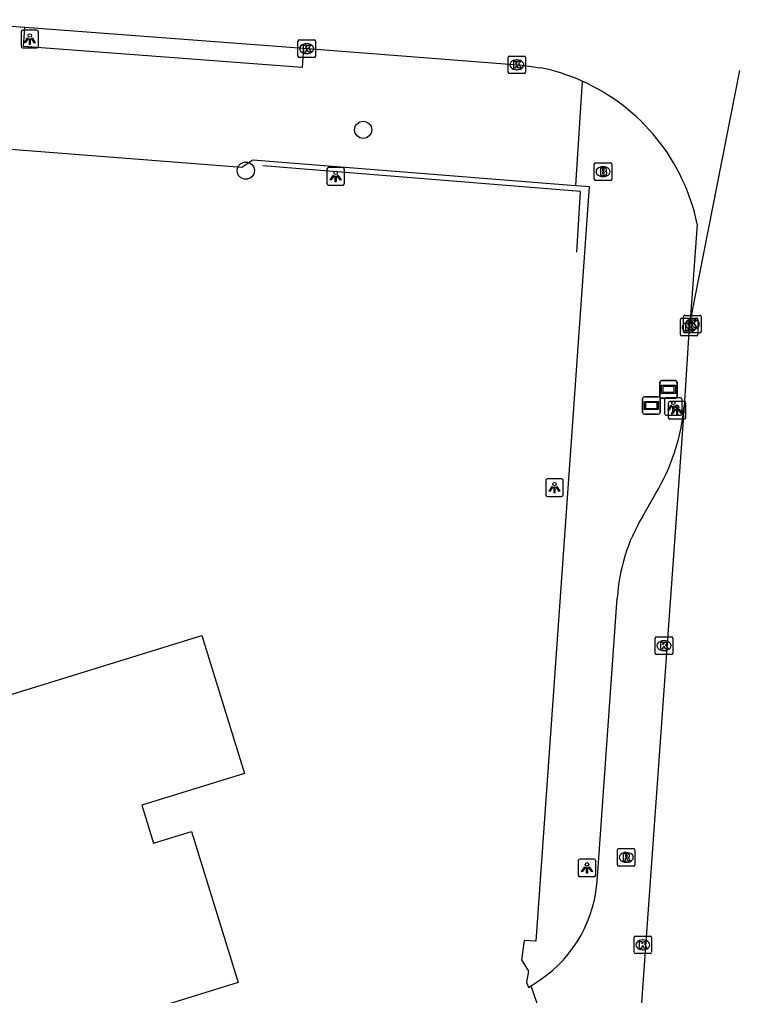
# Model space of a CAD drawing. Extents: x 160806 to 161707, y 383697 to 384148.
# Drawn here: x 161164.6 to 161205.5, y 383973.8 to 384029.3 of the extents above; entities that cross this region are included whole.
import ezdxf

# ---------------------------------------------------------------- set-up
doc = ezdxf.new("R2010")
doc.units = 0
for name, color, linetype in [('IMGEO_Boom', 7, 'Continuous'), ('IMGEO_Brandkraan', 7, 'Continuous'), ('IMGEO_Hek', 7, 'Continuous'), ('IMGEO_Kolk', 7, 'Continuous'), ('IMGEO_Lichtpunt', 7, 'Continuous'), ('IMGEO_OVBaan_open', 7, 'Continuous'), ('IMGEO_Pand', 7, 'Continuous'), ('IMGEO_Reclamebord', 7, 'Continuous'), ('IMGEO_Rijbaan_lokaal_gesloten', 7, 'Continuous'), ('IMGEO_Rijbaan_lokaal_open', 7, 'Continuous'), ('IMGEO_Rioolput', 7, 'Continuous'), ('IMGEO_Voetpad_open', 7, 'Continuous')]:
    doc.layers.add(name, color=color, linetype=linetype)

msp = doc.modelspace()

# ---------------------------------------------------------------- linework, layer by layer
at = {"layer": 'IMGEO_Boom'}
for centre in [(161184.116, 384023.044), (161177.437, 384020.72)]:
    msp.add_circle(centre, 0.489, dxfattribs=at)
at = {"layer": 'IMGEO_Brandkraan'}
for p, q in [((161197.27, 384020.238), (161197.27, 384021.09)), ((161197.345, 384021.164), (161198.197, 384021.164)), ((161197.758, 384020.944), (161197.783, 384020.944)), ((161198.271, 384021.09), (161198.271, 384020.238)), ((161198.197, 384020.164), (161197.345, 384020.164)), ((161197.781, 384020.384), (161197.756, 384020.384))]:
    msp.add_line(p, q, dxfattribs=at)
for points in [[(161197.27, 384020.238), (161197.27, 384021.09)], [(161197.345, 384021.164), (161198.197, 384021.164)], [(161197.618, 384020.864), (161197.618, 384020.464), (161197.831, 384020.464)], [(161197.849, 384020.864), (161197.618, 384020.864)], [(161197.797, 384020.783), (161197.743, 384020.783), (161197.743, 384020.707)], [(161197.743, 384020.707), (161197.796, 384020.707)], [(161198.271, 384021.09), (161198.271, 384020.238)], [(161198.197, 384020.164), (161197.345, 384020.164)], [(161197.805, 384020.631), (161197.743, 384020.631), (161197.743, 384020.55)], [(161197.743, 384020.55), (161197.805, 384020.55)]]:
    msp.add_lwpolyline(points, dxfattribs=at)
for centre, radius, start, end in [((161197.347, 384021.088), 0.0765, 91.552, 178.448), ((161197.347, 384021.088), 0.0765, 91.552, 178.448), ((161197.798, 384020.745), 0.0379, 267.8285, 90.9355), ((161197.853, 384020.719), 0.145, 59.4692, 91.5367), ((161197.878, 384020.766), 0.0922, 285.5137, 58.1501), ((161197.883, 384020.574), 0.105, 301.3115, 78.989), ((161198.195, 384021.088), 0.0765, 1.552, 88.448), ((161198.195, 384021.088), 0.0765, 1.552, 88.448), ((161197.347, 384020.24), 0.0765, 181.552, 268.448), ((161197.347, 384020.24), 0.0765, 181.552, 268.448), ((161197.806, 384020.59), 0.0404, 269.8759, 90.5077), ((161197.837, 384020.715), 0.251, 268.6676, 293.5347), ((161198.195, 384020.24), 0.0765, 271.552, 358.448), ((161198.195, 384020.24), 0.0765, 271.552, 358.448)]:
    msp.add_arc(centre, radius, start, end, dxfattribs=at)
for centre, major_axis, ratio, start_param, end_param in [((161197.757, 384020.664), (-0.387, 0.002), 0.722429, 4.712389, 7.853982), ((161197.782, 384020.664), (-0.39, 0.002), 0.717154, 1.570796, 4.712389)]:
    msp.add_ellipse(centre, major_axis=major_axis, ratio=ratio, start_param=start_param, end_param=end_param, dxfattribs=at)
at = {"layer": 'IMGEO_Hek'}
msp.add_lwpolyline([(161196.275, 384016.078), (161196.49, 384019.541), (161178.408, 384020.993)], dxfattribs=at)
at = {"layer": 'IMGEO_Kolk'}
for p, q in [((161180.407, 384027.239), (161180.407, 384028.091)), ((161180.482, 384028.165), (161181.334, 384028.165)), ((161180.895, 384027.945), (161180.92, 384027.945)), ((161181.408, 384028.091), (161181.408, 384027.239)), ((161180.918, 384027.385), (161180.893, 384027.385)), ((161181.334, 384027.165), (161180.482, 384027.165)), ((161192.362, 384026.318), (161192.362, 384027.17)), ((161192.437, 384027.244), (161193.289, 384027.244)), ((161192.85, 384027.024), (161192.875, 384027.024)), ((161193.363, 384027.17), (161193.363, 384026.318)), ((161193.289, 384026.244), (161192.437, 384026.244)), ((161192.873, 384026.464), (161192.848, 384026.464)), ((161202.242, 384012.322), (161203.094, 384012.322)), ((161202.347, 384011.558), (161202.347, 384012.41)), ((161202.422, 384012.484), (161203.274, 384012.484)), ((161203.348, 384012.41), (161203.348, 384011.558)), ((161202.167, 384011.396), (161202.167, 384012.248)), ((161202.655, 384012.102), (161202.68, 384012.102)), ((161202.835, 384012.264), (161202.86, 384012.264)), ((161203.168, 384012.248), (161203.168, 384011.396)), ((161203.094, 384011.322), (161202.242, 384011.322)), ((161203.274, 384011.484), (161202.422, 384011.484)), ((161202.678, 384011.542), (161202.653, 384011.542)), ((161202.858, 384011.704), (161202.833, 384011.704)), ((161200.735, 383993.259), (161200.735, 383994.111)), ((161200.81, 383994.185), (161201.662, 383994.185)), ((161201.736, 383994.111), (161201.736, 383993.259)), ((161201.223, 383993.965), (161201.248, 383993.965)), ((161201.662, 383993.185), (161200.81, 383993.185)), ((161201.246, 383993.405), (161201.221, 383993.405)), ((161199.531, 383976.228), (161199.531, 383977.08)), ((161199.606, 383977.154), (161200.458, 383977.154)), ((161200.019, 383976.934), (161200.044, 383976.934)), ((161200.532, 383977.08), (161200.532, 383976.228)), ((161200.042, 383976.374), (161200.017, 383976.374)), ((161200.458, 383976.154), (161199.606, 383976.154))]:
    msp.add_line(p, q, dxfattribs=at)
for points in [[(161180.407, 384027.239), (161180.407, 384028.091)], [(161180.482, 384028.165), (161181.334, 384028.165)], [(161181.408, 384028.091), (161181.408, 384027.239)], [(161180.728, 384027.865), (161180.851, 384027.865), (161180.851, 384027.714), (161180.981, 384027.865), (161181.145, 384027.865), (161180.999, 384027.714), (161181.152, 384027.465), (161181, 384027.465), (161180.915, 384027.629), (161180.851, 384027.562), (161180.851, 384027.465), (161180.728, 384027.465), (161180.728, 384027.865)], [(161181.334, 384027.165), (161180.482, 384027.165)], [(161192.362, 384026.318), (161192.362, 384027.17)], [(161192.437, 384027.244), (161193.289, 384027.244)], [(161192.683, 384026.944), (161192.806, 384026.944), (161192.806, 384026.793), (161192.936, 384026.944), (161193.1, 384026.944), (161192.954, 384026.793), (161193.107, 384026.544), (161192.955, 384026.544), (161192.87, 384026.708), (161192.806, 384026.641), (161192.806, 384026.544), (161192.683, 384026.544), (161192.683, 384026.944)], [(161193.363, 384027.17), (161193.363, 384026.318)], [(161193.289, 384026.244), (161192.437, 384026.244)], [(161202.242, 384012.322), (161203.094, 384012.322)], [(161202.347, 384011.558), (161202.347, 384012.41)], [(161202.422, 384012.484), (161203.274, 384012.484)], [(161203.348, 384012.41), (161203.348, 384011.558)], [(161202.167, 384011.396), (161202.167, 384012.248)], [(161202.488, 384012.022), (161202.611, 384012.022), (161202.611, 384011.871), (161202.741, 384012.022), (161202.905, 384012.022), (161202.759, 384011.871), (161202.912, 384011.622), (161202.76, 384011.622), (161202.675, 384011.786), (161202.611, 384011.719), (161202.611, 384011.622), (161202.488, 384011.622), (161202.488, 384012.022)], [(161202.668, 384012.184), (161202.791, 384012.184), (161202.791, 384012.033), (161202.921, 384012.184), (161203.085, 384012.184), (161202.939, 384012.033), (161203.092, 384011.784), (161202.94, 384011.784), (161202.855, 384011.948), (161202.791, 384011.881), (161202.791, 384011.784), (161202.668, 384011.784), (161202.668, 384012.184)], [(161203.168, 384012.248), (161203.168, 384011.396)], [(161203.094, 384011.322), (161202.242, 384011.322)], [(161203.274, 384011.484), (161202.422, 384011.484)], [(161200.735, 383993.259), (161200.735, 383994.111)], [(161200.81, 383994.185), (161201.662, 383994.185)], [(161201.736, 383994.111), (161201.736, 383993.259)], [(161201.056, 383993.885), (161201.179, 383993.885), (161201.179, 383993.734), (161201.309, 383993.885), (161201.473, 383993.885), (161201.327, 383993.734), (161201.48, 383993.485), (161201.328, 383993.485), (161201.243, 383993.649), (161201.179, 383993.582), (161201.179, 383993.485), (161201.056, 383993.485), (161201.056, 383993.885)], [(161201.662, 383993.185), (161200.81, 383993.185)], [(161199.531, 383976.228), (161199.531, 383977.08)], [(161199.606, 383977.154), (161200.458, 383977.154)], [(161199.852, 383976.854), (161199.975, 383976.854), (161199.975, 383976.703), (161200.105, 383976.854), (161200.269, 383976.854), (161200.123, 383976.703), (161200.276, 383976.454), (161200.124, 383976.454), (161200.039, 383976.618), (161199.975, 383976.551), (161199.975, 383976.454), (161199.852, 383976.454), (161199.852, 383976.854)], [(161200.532, 383977.08), (161200.532, 383976.228)], [(161200.458, 383976.154), (161199.606, 383976.154)]]:
    msp.add_lwpolyline(points, dxfattribs=at)
for centre, start, end in [((161180.484, 384028.089), 91.552, 178.448), ((161180.484, 384028.089), 91.552, 178.448), ((161181.332, 384028.089), 1.552, 88.448), ((161181.332, 384028.089), 1.552, 88.448), ((161180.484, 384027.241), 181.552, 268.448), ((161180.484, 384027.241), 181.552, 268.448), ((161181.332, 384027.241), 271.552, 358.448), ((161181.332, 384027.241), 271.552, 358.448), ((161192.439, 384027.168), 91.552, 178.448), ((161192.439, 384027.168), 91.552, 178.448), ((161193.287, 384027.168), 1.552, 88.448), ((161193.287, 384027.168), 1.552, 88.448), ((161192.439, 384026.32), 181.552, 268.448), ((161192.439, 384026.32), 181.552, 268.448), ((161193.287, 384026.32), 271.552, 358.448), ((161193.287, 384026.32), 271.552, 358.448), ((161202.244, 384012.246), 91.552, 178.448), ((161202.244, 384012.246), 91.552, 178.448), ((161202.424, 384012.408), 91.552, 178.448), ((161202.424, 384012.408), 91.552, 178.448), ((161203.092, 384012.246), 1.552, 88.448), ((161203.092, 384012.246), 1.552, 88.448), ((161203.272, 384012.408), 1.552, 88.448), ((161203.272, 384012.408), 1.552, 88.448), ((161202.244, 384011.398), 181.552, 268.448), ((161202.244, 384011.398), 181.552, 268.448), ((161202.424, 384011.56), 181.552, 268.448), ((161202.424, 384011.56), 181.552, 268.448), ((161203.092, 384011.398), 271.552, 358.448), ((161203.092, 384011.398), 271.552, 358.448), ((161203.272, 384011.56), 271.552, 358.448), ((161203.272, 384011.56), 271.552, 358.448), ((161200.812, 383994.109), 91.552, 178.448), ((161200.812, 383994.109), 91.552, 178.448), ((161201.66, 383994.109), 1.552, 88.448), ((161201.66, 383994.109), 1.552, 88.448), ((161200.812, 383993.261), 181.552, 268.448), ((161200.812, 383993.261), 181.552, 268.448), ((161201.66, 383993.261), 271.552, 358.448), ((161201.66, 383993.261), 271.552, 358.448), ((161199.608, 383977.078), 91.552, 178.448), ((161199.608, 383977.078), 91.552, 178.448), ((161200.456, 383977.078), 1.552, 88.448), ((161200.456, 383977.078), 1.552, 88.448), ((161199.608, 383976.23), 181.552, 268.448), ((161199.608, 383976.23), 181.552, 268.448), ((161200.456, 383976.23), 271.552, 358.448), ((161200.456, 383976.23), 271.552, 358.448)]:
    msp.add_arc(centre, 0.0765, start, end, dxfattribs=at)
for centre, major_axis, ratio, start_param, end_param in [((161180.894, 384027.665), (-0.387, 0.002), 0.722429, 4.712389, 7.853982), ((161180.919, 384027.665), (-0.39, 0.002), 0.717154, 1.570796, 4.712389), ((161192.849, 384026.744), (-0.387, 0.002), 0.722429, 4.712389, 7.853982), ((161192.874, 384026.744), (-0.39, 0.002), 0.717154, 1.570796, 4.712389), ((161202.654, 384011.822), (-0.387, 0.002), 0.722429, 4.712389, 7.853982), ((161202.834, 384011.984), (-0.387, 0.002), 0.722429, 4.712389, 7.853982), ((161202.679, 384011.822), (-0.39, 0.002), 0.717154, 1.570796, 4.712389), ((161202.859, 384011.984), (-0.39, 0.002), 0.717154, 1.570796, 4.712389), ((161201.222, 383993.685), (-0.387, 0.002), 0.722429, 4.712389, 7.853982), ((161201.247, 383993.685), (-0.39, 0.002), 0.717154, 1.570796, 4.712389), ((161200.018, 383976.654), (-0.387, 0.002), 0.722429, 4.712389, 7.853982), ((161200.043, 383976.654), (-0.39, 0.002), 0.717154, 1.570796, 4.712389)]:
    msp.add_ellipse(centre, major_axis=major_axis, ratio=ratio, start_param=start_param, end_param=end_param, dxfattribs=at)
at = {"layer": 'IMGEO_Lichtpunt'}
for p, q in [((161164.648, 384028.611), (161164.648, 384027.804)), ((161164.648, 384028.611), (161164.648, 384027.804)), ((161165.55, 384028.706), (161164.742, 384028.706)), ((161165.55, 384028.706), (161164.742, 384028.706)), ((161165.644, 384027.804), (161165.644, 384028.611)), ((161165.644, 384027.804), (161165.644, 384028.611)), ((161164.742, 384027.71), (161165.55, 384027.71)), ((161164.742, 384027.71), (161165.55, 384027.71)), ((161182.054, 384020.796), (161182.054, 384019.989)), ((161182.054, 384020.796), (161182.054, 384019.989)), ((161182.956, 384020.891), (161182.148, 384020.891)), ((161182.956, 384020.891), (161182.148, 384020.891)), ((161183.05, 384019.989), (161183.05, 384020.796)), ((161183.05, 384019.989), (161183.05, 384020.796)), ((161182.148, 384019.895), (161182.956, 384019.895)), ((161182.148, 384019.895), (161182.956, 384019.895)), ((161201.268, 384007.701), (161201.268, 384006.894)), ((161201.268, 384007.701), (161201.268, 384006.894)), ((161202.17, 384007.796), (161201.362, 384007.796)), ((161202.17, 384007.796), (161201.362, 384007.796)), ((161201.483, 384007.485), (161201.483, 384006.678)), ((161201.483, 384007.485), (161201.483, 384006.678)), ((161202.385, 384007.58), (161201.577, 384007.58)), ((161202.385, 384007.58), (161201.577, 384007.58)), ((161202.264, 384006.894), (161202.264, 384007.701)), ((161202.264, 384006.894), (161202.264, 384007.701)), ((161202.479, 384006.678), (161202.479, 384007.485)), ((161202.479, 384006.678), (161202.479, 384007.485)), ((161201.362, 384006.8), (161202.17, 384006.8)), ((161201.362, 384006.8), (161202.17, 384006.8)), ((161201.577, 384006.584), (161202.385, 384006.584)), ((161201.577, 384006.584), (161202.385, 384006.584)), ((161194.507, 384003.081), (161194.507, 384002.274)), ((161194.507, 384003.081), (161194.507, 384002.274)), ((161195.409, 384003.176), (161194.601, 384003.176)), ((161195.409, 384003.176), (161194.601, 384003.176)), ((161195.503, 384002.274), (161195.503, 384003.081)), ((161195.503, 384002.274), (161195.503, 384003.081)), ((161194.601, 384002.18), (161195.409, 384002.18)), ((161194.601, 384002.18), (161195.409, 384002.18)), ((161196.357, 383981.436), (161196.357, 383980.629)), ((161196.357, 383981.436), (161196.357, 383980.629)), ((161197.259, 383981.531), (161196.451, 383981.531)), ((161197.259, 383981.531), (161196.451, 383981.531)), ((161197.353, 383980.629), (161197.353, 383981.436)), ((161197.353, 383980.629), (161197.353, 383981.436)), ((161196.451, 383980.535), (161197.259, 383980.535)), ((161196.451, 383980.535), (161197.259, 383980.535))]:
    msp.add_line(p, q, dxfattribs=at)
for points in [[(161165.022, 384028.275), (161165.061, 384028.247), (161164.873, 384027.985), (161164.835, 384028.012), (161165.022, 384028.275)], [(161165.124, 384028.227), (161165.171, 384028.227), (161165.171, 384027.905), (161165.124, 384027.905), (161165.124, 384028.227)], [(161165.234, 384028.247), (161165.272, 384028.274), (161165.459, 384028.012), (161165.42, 384027.984), (161165.234, 384028.247)], [(161182.428, 384020.46), (161182.467, 384020.432), (161182.279, 384020.17), (161182.241, 384020.197), (161182.428, 384020.46)], [(161182.53, 384020.412), (161182.577, 384020.412), (161182.577, 384020.09), (161182.53, 384020.09), (161182.53, 384020.412)], [(161182.64, 384020.432), (161182.678, 384020.459), (161182.865, 384020.197), (161182.826, 384020.169), (161182.64, 384020.432)], [(161201.642, 384007.365), (161201.681, 384007.337), (161201.493, 384007.075), (161201.455, 384007.102), (161201.642, 384007.365)], [(161201.744, 384007.317), (161201.791, 384007.317), (161201.791, 384006.995), (161201.744, 384006.995), (161201.744, 384007.317)], [(161201.854, 384007.337), (161201.892, 384007.364), (161202.079, 384007.102), (161202.04, 384007.074), (161201.854, 384007.337)], [(161201.857, 384007.149), (161201.896, 384007.121), (161201.708, 384006.859), (161201.67, 384006.886), (161201.857, 384007.149)], [(161201.959, 384007.101), (161202.006, 384007.101), (161202.006, 384006.779), (161201.959, 384006.779), (161201.959, 384007.101)], [(161202.069, 384007.121), (161202.107, 384007.148), (161202.294, 384006.886), (161202.255, 384006.858), (161202.069, 384007.121)], [(161194.881, 384002.745), (161194.92, 384002.717), (161194.732, 384002.455), (161194.694, 384002.482), (161194.881, 384002.745)], [(161194.983, 384002.697), (161195.03, 384002.697), (161195.03, 384002.375), (161194.983, 384002.375), (161194.983, 384002.697)], [(161195.093, 384002.717), (161195.131, 384002.744), (161195.318, 384002.482), (161195.279, 384002.454), (161195.093, 384002.717)], [(161196.731, 383981.1), (161196.77, 383981.072), (161196.582, 383980.81), (161196.544, 383980.837), (161196.731, 383981.1)], [(161196.833, 383981.052), (161196.88, 383981.052), (161196.88, 383980.73), (161196.833, 383980.73), (161196.833, 383981.052)], [(161196.943, 383981.072), (161196.981, 383981.099), (161197.168, 383980.837), (161197.129, 383980.809), (161196.943, 383981.072)]]:
    msp.add_lwpolyline(points, dxfattribs=at)
for centre in [(161165.147, 384028.409), (161182.553, 384020.594), (161201.767, 384007.499), (161201.982, 384007.283), (161195.006, 384002.879), (161196.856, 383981.234)]:
    msp.add_circle(centre, 0.0994, dxfattribs=at)
for centre, start, end in [((161164.742, 384028.611), 90, 180), ((161164.742, 384028.611), 90, 180), ((161165.55, 384028.611), 0, 90), ((161165.55, 384028.611), 0, 90), ((161164.742, 384027.804), 180, 270), ((161164.742, 384027.804), 180, 270), ((161165.55, 384027.804), 270, 0), ((161165.55, 384027.804), 270, 360), ((161182.148, 384020.796), 90, 180), ((161182.148, 384020.796), 90, 180), ((161182.956, 384020.796), 0, 90), ((161182.956, 384020.796), 0, 90), ((161182.148, 384019.989), 180, 270), ((161182.148, 384019.989), 180, 270), ((161182.956, 384019.989), 270, 0), ((161182.956, 384019.989), 270, 360), ((161201.362, 384007.701), 90, 180), ((161201.362, 384007.701), 90, 180), ((161201.577, 384007.485), 90, 180), ((161201.577, 384007.485), 90, 180), ((161202.17, 384007.701), 0, 90), ((161202.17, 384007.701), 0, 90), ((161202.385, 384007.485), 0, 90), ((161202.385, 384007.485), 0, 90), ((161201.362, 384006.894), 180, 270), ((161201.362, 384006.894), 180, 270), ((161202.17, 384006.894), 270, 0), ((161202.17, 384006.894), 270, 360), ((161201.577, 384006.678), 180, 270), ((161201.577, 384006.678), 180, 270), ((161202.385, 384006.678), 270, 0), ((161202.385, 384006.678), 270, 360), ((161194.601, 384003.081), 90, 180), ((161194.601, 384003.081), 90, 180), ((161195.409, 384003.081), 0, 90), ((161195.409, 384003.081), 0, 90), ((161194.601, 384002.274), 180, 270), ((161194.601, 384002.274), 180, 270), ((161195.409, 384002.274), 270, 0), ((161195.409, 384002.274), 270, 360), ((161196.451, 383981.436), 90, 180), ((161196.451, 383981.436), 90, 180), ((161197.259, 383981.436), 0, 90), ((161197.259, 383981.436), 0, 90), ((161196.451, 383980.629), 180, 270), ((161196.451, 383980.629), 180, 270), ((161197.259, 383980.629), 270, 0), ((161197.259, 383980.629), 270, 360)]:
    msp.add_arc(centre, 0.0946, start, end, dxfattribs=at)
at = {"layer": 'IMGEO_OVBaan_open'}
for points in [[(161202.379, 384007.323), (161199.928, 383973.116)], [(161200.006, 384001.007), (161200.759, 384002.324)], [(161197.444, 383980.522), (161198.578, 383996.385)], [(161193.671, 383974.315), (161194.184, 383974.666)], [(161196.014, 383970.198), (161195.884, 383970.09), (161195.209, 383969.766), (161193.671, 383974.315)]]:
    msp.add_lwpolyline(points, dxfattribs=at)
for centre, radius, start, end in [((161190.587, 384008.382), 11.839, 329.2218, 354.8669), ((161208.666, 383995.8), 10.105, 148.9826, 176.6796), ((161190.075, 383980.789), 7.373, 303.8636, 357.9275)]:
    msp.add_arc(centre, radius, start, end, dxfattribs=at)
at = {"layer": 'IMGEO_Pand'}
msp.add_lwpolyline([(161115.101, 383975.756), (161174.941, 383994.27), (161177.371, 383986.415), (161171.512, 383984.603), (161172.182, 383982.438), (161174.353, 383983.11), (161177.012, 383974.513), (161143.485, 383964.14), (161143.98, 383962.542), (161149.045, 383964.109), (161151.693, 383955.552), (161154.338, 383947.003), (161157.491, 383936.811), (161157.865, 383935.602), (161130.022, 383926.988)], dxfattribs=at)
at = {"layer": 'IMGEO_Reclamebord'}
for p, q in [((161200.997, 384007.873), (161200.997, 384008.673)), ((161200.997, 384008.673), (161200.997, 384007.873)), ((161201.097, 384008.773), (161201.887, 384008.773)), ((161201.887, 384008.773), (161201.097, 384008.773)), ((161201.987, 384008.673), (161201.987, 384007.873)), ((161201.987, 384007.873), (161201.987, 384008.673)), ((161200.022, 384006.95), (161200.022, 384007.75)), ((161200.022, 384007.75), (161200.022, 384006.95)), ((161200.122, 384007.85), (161200.912, 384007.85)), ((161200.912, 384007.85), (161200.122, 384007.85)), ((161201.012, 384007.75), (161201.012, 384006.95)), ((161201.012, 384006.95), (161201.012, 384007.75)), ((161201.887, 384007.773), (161201.097, 384007.773)), ((161201.097, 384007.773), (161201.887, 384007.773)), ((161200.912, 384006.85), (161200.122, 384006.85)), ((161200.122, 384006.85), (161200.912, 384006.85))]:
    msp.add_line(p, q, dxfattribs=at)
for points in [[(161201.098, 384008.505), (161201.886, 384008.505), (161201.886, 384008.041), (161201.098, 384008.041), (161201.098, 384008.505)], [(161201.163, 384008.44), (161201.163, 384008.106), (161201.821, 384008.106), (161201.821, 384008.44), (161201.163, 384008.44)], [(161200.123, 384007.582), (161200.911, 384007.582), (161200.911, 384007.118), (161200.123, 384007.118), (161200.123, 384007.582)], [(161200.188, 384007.517), (161200.188, 384007.183), (161200.846, 384007.183), (161200.846, 384007.517), (161200.188, 384007.517)]]:
    msp.add_lwpolyline(points, dxfattribs=at)
for centre, start, end in [((161201.097, 384008.673), 90, 180), ((161201.097, 384008.673), 90, 180), ((161201.887, 384008.673), 0, 90), ((161201.887, 384008.673), 360, 90), ((161201.097, 384007.873), 180, 270), ((161201.097, 384007.873), 180, 270), ((161201.887, 384007.873), 270, 0), ((161201.887, 384007.873), 270, 0), ((161200.122, 384007.75), 90, 180), ((161200.122, 384007.75), 90, 180), ((161200.912, 384007.75), 0, 90), ((161200.912, 384007.75), 360, 90), ((161200.122, 384006.95), 180, 270), ((161200.122, 384006.95), 180, 270), ((161200.912, 384006.95), 270, 0), ((161200.912, 384006.95), 270, 0)]:
    msp.add_arc(centre, 0.1, start, end, dxfattribs=at)
at = {"layer": 'IMGEO_Rijbaan_lokaal_gesloten'}
for points in [[(161205.532, 384026.412), (161202.724, 384012.176)], [(161202.724, 384012.176), (161202.668, 384011.822), (161202.379, 384007.323)]]:
    msp.add_lwpolyline(points, dxfattribs=at)
at = {"layer": 'IMGEO_Rijbaan_lokaal_open'}
for points in [[(161159.035, 384029.321), (161164.856, 384028.89)], [(161164.856, 384028.89), (161180.727, 384027.684)], [(161180.727, 384027.684), (161193.167, 384026.716), (161194.197, 384026.579)], [(161203.126, 384017.678), (161202.724, 384012.176)]]:
    msp.add_lwpolyline(points, dxfattribs=at)
for centre, radius, start, end in [((161191.894, 384015.319), 11.493, 65.9687, 78.4388), ((161191.906, 384015.351), 11.459, 11.717, 65.9589)]:
    msp.add_arc(centre, radius, start, end, dxfattribs=at)
at = {"layer": 'IMGEO_Rioolput'}
for p, q in [((161198.585, 383981.205), (161198.585, 383982.057)), ((161198.66, 383982.131), (161199.512, 383982.131)), ((161199.073, 383981.911), (161199.098, 383981.911)), ((161199.586, 383982.057), (161199.586, 383981.205)), ((161199.096, 383981.351), (161199.071, 383981.351)), ((161199.512, 383981.131), (161198.66, 383981.131))]:
    msp.add_line(p, q, dxfattribs=at)
for points in [[(161198.585, 383981.205), (161198.585, 383982.057)], [(161198.66, 383982.131), (161199.512, 383982.131)], [(161199.174, 383981.829), (161198.922, 383981.831), (161198.922, 383981.431)], [(161199.586, 383982.057), (161199.586, 383981.205)], [(161198.922, 383981.431), (161199.046, 383981.431), (161199.046, 383981.593), (161199.057, 383981.593)], [(161199.1, 383981.75), (161199.046, 383981.75), (161199.046, 383981.669)], [(161199.046, 383981.669), (161199.098, 383981.669)], [(161199.104, 383981.564), (161199.175, 383981.431), (161199.315, 383981.431), (161199.25, 383981.557)], [(161199.512, 383981.131), (161198.66, 383981.131)]]:
    msp.add_lwpolyline(points, dxfattribs=at)
for centre, radius, start, end in [((161198.662, 383982.055), 0.0765, 91.552, 178.448), ((161198.662, 383982.055), 0.0765, 91.552, 178.448), ((161199.173, 383981.719), 0.109, 350.3612, 89.416), ((161199.51, 383982.055), 0.0765, 1.552, 88.448), ((161199.51, 383982.055), 0.0765, 1.552, 88.448), ((161199.056, 383981.54), 0.0533, 26.0293, 88.6989), ((161199.082, 383981.858), 0.19, 274.7715, 282.9687), ((161199.106, 383981.654), 0.0964, 77.0061, 93.1865), ((161199.12, 383981.711), 0.0378, 276.6634, 79.6772), ((161199.171, 383981.719), 0.112, 277.5842, 350.9817), ((161199.155, 383981.504), 0.108, 29.5134, 73.7905), ((161198.662, 383981.207), 0.0765, 181.552, 268.448), ((161198.662, 383981.207), 0.0765, 181.552, 268.448), ((161199.51, 383981.207), 0.0765, 271.552, 358.448), ((161199.51, 383981.207), 0.0765, 271.552, 358.448)]:
    msp.add_arc(centre, radius, start, end, dxfattribs=at)
for centre, major_axis, ratio, start_param, end_param in [((161199.072, 383981.631), (-0.387, 0.002), 0.722429, 4.712389, 7.853982), ((161199.097, 383981.631), (-0.39, 0.002), 0.717154, 1.570796, 4.712389)]:
    msp.add_ellipse(centre, major_axis=major_axis, ratio=ratio, start_param=start_param, end_param=end_param, dxfattribs=at)
at = {"layer": 'IMGEO_Voetpad_open'}
for points in [[(161180.727, 384027.684), (161180.693, 384027.166), (161180.653, 384026.581), (161164.786, 384027.786), (161164.836, 384028.585), (161164.856, 384028.89)], [(161110.017, 384026.413), (161116.103, 384025.934), (161116.076, 384025.673), (161177.212, 384020.911), (161177.837, 384021.339), (161196.201, 384019.883)], [(161196.574, 384025.816), (161196.201, 384019.883)], [(161196.201, 384019.883), (161196.787, 384019.837), (161196.982, 384019.817), (161193.945, 383976.867), (161193.271, 383976.901), (161193.122, 383975.801), (161193.519, 383975.16), (161193.406, 383974.532), (161193.521, 383974.231), (161193.671, 383974.315)]]:
    msp.add_lwpolyline(points, dxfattribs=at)

doc.saveas('drawing.dxf')
